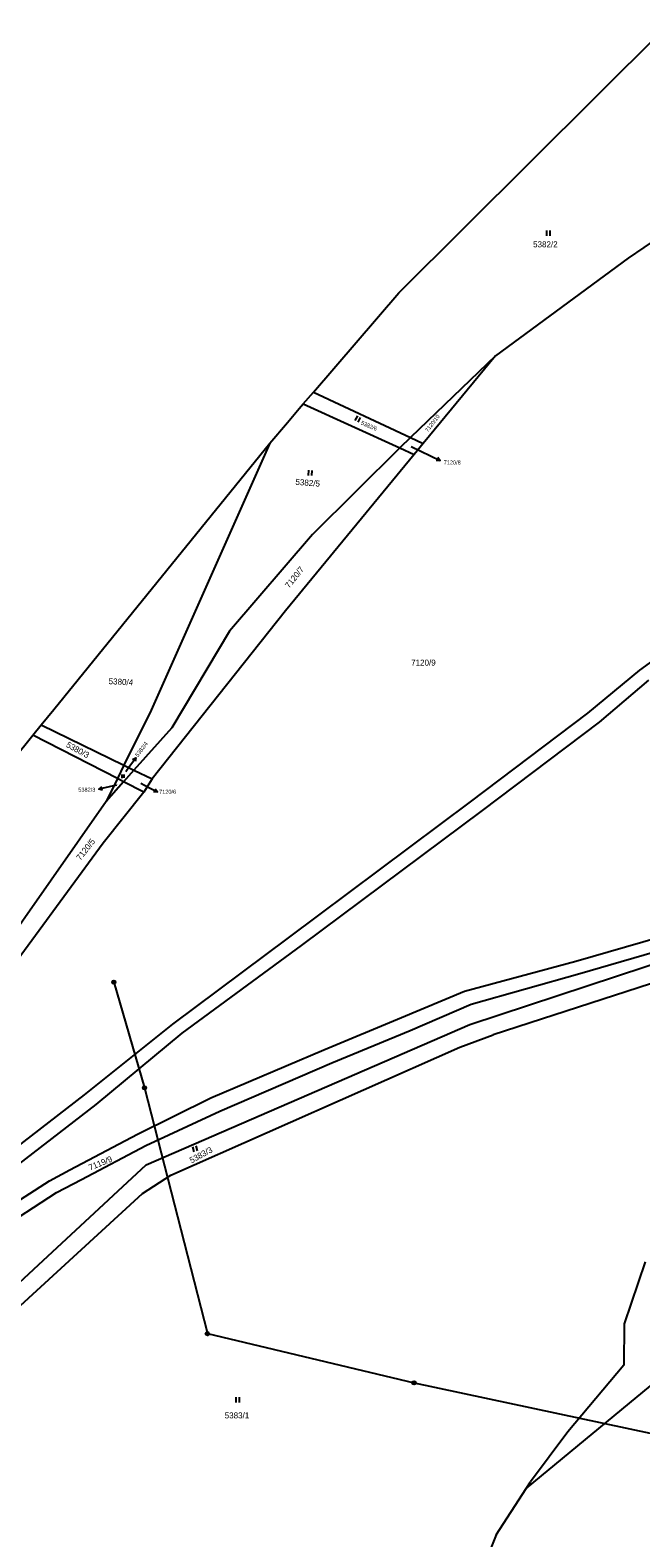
# Model space of a CAD drawing. Extents: x -593183 to -588034, y -1130415 to -1124994.
# Drawn here: x -591606.6 to -591433.8, y -1125427.9 to -1125001.2 of the extents above; entities that cross this region are included whole.
import ezdxf

# ---------------------------------------------------------------- set-up
doc = ezdxf.new("R2010")
doc.units = 0
for name, color, linetype in [('Vrstva 1', 7, 'Continuous'), ('Vrstva 12', 7, 'Continuous'), ('Vrstva 13', 7, 'Continuous'), ('Vrstva 16', 7, 'Continuous'), ('Vrstva 18', 7, 'Continuous'), ('Vrstva 25', 7, 'Continuous'), ('Vrstva 26', 7, 'Continuous'), ('Vrstva 4', 7, 'Continuous')]:
    doc.layers.add(name, color=color, linetype=linetype)

msp = doc.modelspace()

# ---------------------------------------------------------------- linework, layer by layer
at = {"layer": 'Vrstva 1'}
for p, q in [((-591389.39, -1125033.04), (-591437.38, -1125065.7)), ((-591437.38, -1125065.7), (-591474.94, -1125093.37)), ((-591474.94, -1125093.37), (-591498.93, -1125116.46)), ((-591474.94, -1125093.37), (-591495.33, -1125118.14)), ((-591526.43, -1125103.64), (-591498.93, -1125116.46)), ((-591529.29, -1125106.98), (-591501.98, -1125119.39)), ((-591538.8, -1125118.06), (-591572.37, -1125193.68)), ((-591501.98, -1125119.39), (-591526.7, -1125143.93)), ((-591498.93, -1125116.46), (-591501.98, -1125119.39)), ((-591501.98, -1125119.39), (-591497.89, -1125121.25)), ((-591498.93, -1125116.46), (-591495.33, -1125118.14)), ((-591495.33, -1125118.14), (-591497.89, -1125121.25)), ((-591497.89, -1125121.25), (-591534.31, -1125165.51)), ((-591526.7, -1125143.93), (-591550.21, -1125171.3)), ((-591534.31, -1125165.51), (-591572.09, -1125213.12)), ((-591550.21, -1125171.3), (-591566.48, -1125198.61)), ((-591572.37, -1125193.68), (-591580.04, -1125209.23)), ((-591603.43, -1125197.79), (-591580.04, -1125209.23)), ((-591566.48, -1125198.61), (-591577.2, -1125210.62)), ((-591581.9, -1125213.01), (-591605.78, -1125200.69)), ((-591581.9, -1125213.01), (-591585.07, -1125219.45)), ((-591580.04, -1125209.23), (-591581.9, -1125213.01)), ((-591580.14, -1125213.92), (-591581.9, -1125213.01)), ((-591577.2, -1125210.62), (-591580.14, -1125213.92)), ((-591580.04, -1125209.23), (-591577.2, -1125210.62)), ((-591577.2, -1125210.62), (-591572.09, -1125213.12)), ((-591572.09, -1125213.12), (-591574.4, -1125216.88)), ((-591574.4, -1125216.88), (-591585.95, -1125231.32)), ((-591580.14, -1125213.92), (-591585.07, -1125219.45)), ((-591574.4, -1125216.88), (-591580.14, -1125213.92)), ((-591585.07, -1125219.45), (-591620.19, -1125269.64)), ((-591585.95, -1125231.32), (-591633.8, -1125296.48)), ((-591482.19, -1125282.57), (-591389.98, -1125252.23)), ((-591379.41, -1125254.31), (-591475.59, -1125285.52)), ((-591452.21, -1125264.64), (-591412.39, -1125253.17)), ((-591451.04, -1125268.16), (-591411.18, -1125256.52)), ((-591483.72, -1125273.16), (-591452.21, -1125264.64)), ((-591481.82, -1125276.83), (-591451.04, -1125268.16)), ((-591501.5, -1125280.67), (-591483.72, -1125273.16)), ((-591499.04, -1125284.34), (-591481.82, -1125276.83)), ((-591523.48, -1125289.79), (-591501.5, -1125280.67)), ((-591573.71, -1125322.3), (-591482.19, -1125282.57)), ((-591521.22, -1125293.46), (-591499.04, -1125284.34)), ((-591484.96, -1125289.06), (-591475.59, -1125285.52)), ((-591566.74, -1125325.28), (-591484.96, -1125289.06)), ((-591555.49, -1125303.39), (-591523.48, -1125289.79)), ((-591552.91, -1125307.14), (-591521.22, -1125293.46)), ((-591576.18, -1125313.63), (-591555.49, -1125303.39)), ((-591573.89, -1125316.82), (-591552.91, -1125307.14)), ((-591595.39, -1125323.7), (-591576.18, -1125313.63)), ((-591592.06, -1125326.49), (-591573.89, -1125316.82)), ((-591637.45, -1125381.37), (-591573.71, -1125322.3)), ((-591601.07, -1125326.81), (-591595.39, -1125323.7)), ((-591619.93, -1125338.89), (-591601.07, -1125326.81)), ((-591599.13, -1125330.14), (-591592.06, -1125326.49)), ((-591574.75, -1125330.39), (-591566.74, -1125325.28)), ((-591636.31, -1125386.93), (-591574.75, -1125330.39)), ((-591617.43, -1125342.02), (-591599.13, -1125330.14)), ((-591432.52, -1125349.82), (-591438.5, -1125367.37)), ((-591438.5, -1125367.37), (-591438.58, -1125379.01)), ((-591438.58, -1125379.01), (-591454.48, -1125397.88)), ((-591466.22, -1125413.96), (-591428.88, -1125383.04)), ((-591454.48, -1125397.88), (-591464.99, -1125412.08)), ((-591466.22, -1125413.96), (-591464.99, -1125412.08)), ((-591474.74, -1125427), (-591466.22, -1125413.96)), ((-591474.74, -1125427), (-591480.57, -1125441.46))]:
    msp.add_line(p, q, dxfattribs=at)
at = {"layer": 'Vrstva 12'}
for p, q in [((-591582.9, -1125270.61), (-591574.23, -1125300.54)), ((-591574.23, -1125300.54), (-591556.44, -1125370.09)), ((-591556.44, -1125370.09), (-591497.95, -1125384.03)), ((-591497.95, -1125384.03), (-591395.37, -1125405.94))]:
    msp.add_line(p, q, dxfattribs=at)
at = {"layer": 'Vrstva 13'}
for p, q in [((-591502.29, -1125075.52), (-591427.55, -1125001.18)), ((-591526.43, -1125103.64), (-591502.29, -1125075.52)), ((-591529.29, -1125106.98), (-591526.43, -1125103.64)), ((-591533.8, -1125112.24), (-591530.42, -1125108.29)), ((-591530.42, -1125108.29), (-591529.29, -1125106.98)), ((-591538.8, -1125118.06), (-591533.8, -1125112.24)), ((-591605.78, -1125200.69), (-591603.43, -1125197.79)), ((-591676.22, -1125287.58), (-591605.78, -1125200.69))]:
    msp.add_line(p, q, dxfattribs=at)
msp.add_lwpolyline([(-591603.43, -1125197.79), (-591599.89, -1125193.42), (-591538.8, -1125118.06)], dxfattribs=at)
at = {"layer": 'Vrstva 16'}
for p, q in [((-591498.81, -1125119), (-591493.26, -1125121.66)), ((-591579.5, -1125210.98), (-591578.43, -1125209.52)), ((-591582.17, -1125214.86), (-591584.25, -1125215.33)), ((-591575.3, -1125214.29), (-591573.18, -1125215.4))]:
    msp.add_line(p, q, dxfattribs=at)
at = {"layer": 'Vrstva 25'}
for p, q in [((-591460.47, -1125057.92), (-591460.47, -1125059.42)), ((-591459.45, -1125059.42), (-591459.45, -1125057.92)), ((-591513.95, -1125110.34), (-591514.69, -1125111.64)), ((-591513.8, -1125112.15), (-591513.06, -1125110.84)), ((-591493.26, -1125121.66), (-591490.56, -1125122.96)), ((-591527.8, -1125125.69), (-591527.92, -1125127.18)), ((-591526.9, -1125127.27), (-591526.78, -1125125.77)), ((-591578.43, -1125209.52), (-591576.67, -1125207.09)), ((-591580.67, -1125211.85), (-591580.61, -1125212.85)), ((-591579.93, -1125212.81), (-591579.99, -1125211.81)), ((-591584.25, -1125215.33), (-591587.18, -1125215.99)), ((-591573.18, -1125215.4), (-591570.53, -1125216.8)), ((-591560.61, -1125317.22), (-591560.22, -1125318.67)), ((-591559.23, -1125318.4), (-591559.62, -1125316.95)), ((-591548.4, -1125388.09), (-591548.4, -1125389.59)), ((-591547.38, -1125389.59), (-591547.38, -1125388.09))]:
    msp.add_line(p, q, dxfattribs=at)
for points in [[(-591491.24, -1125122.07), (-591490.56, -1125122.96), (-591491.67, -1125122.98)], [(-591577.66, -1125207.61), (-591576.67, -1125207.09), (-591576.85, -1125208.2)], [(-591586.09, -1125216.26), (-591587.18, -1125215.99), (-591586.31, -1125215.28)], [(-591571.18, -1125215.89), (-591570.53, -1125216.8), (-591571.64, -1125216.77)]]:
    msp.add_lwpolyline(points, dxfattribs=at)
at = {"layer": 'Vrstva 26'}
for centre, radius in [((-591582.9, -1125270.61), 0.5), ((-591582.9, -1125270.61), 0.3), ((-591582.9, -1125270.61), 0.15), ((-591574.23, -1125300.54), 0.5), ((-591574.23, -1125300.54), 0.3), ((-591574.23, -1125300.54), 0.15), ((-591556.44, -1125370.09), 0.5), ((-591556.44, -1125370.09), 0.3), ((-591556.44, -1125370.09), 0.15), ((-591497.95, -1125384.03), 0.5), ((-591497.95, -1125384.03), 0.3), ((-591497.95, -1125384.03), 0.15)]:
    msp.add_circle(centre, radius, dxfattribs=at)
at = {"layer": 'Vrstva 4'}
for p, q in [((-591434.1, -1125182.35), (-591415.42, -1125168.68)), ((-591448.75, -1125194.53), (-591434.1, -1125182.35)), ((-591431.57, -1125185.15), (-591445.58, -1125197.04)), ((-591481.95, -1125219.54), (-591448.75, -1125194.53)), ((-591445.58, -1125197.04), (-591478.7, -1125222.01)), ((-591533.44, -1125258.06), (-591481.95, -1125219.54)), ((-591478.7, -1125222.01), (-591529.87, -1125260.21)), ((-591566.25, -1125282.47), (-591533.44, -1125258.06)), ((-591529.87, -1125260.21), (-591563.64, -1125285.06)), ((-591591.19, -1125302.48), (-591566.25, -1125282.47)), ((-591563.64, -1125285.06), (-591587.98, -1125305.27)), ((-591620.96, -1125325.55), (-591591.19, -1125302.48)), ((-591587.98, -1125305.27), (-591618.38, -1125328.65))]:
    msp.add_line(p, q, dxfattribs=at)

# ---------------------------------------------------------------- texts
at = {"layer": 'Vrstva 16'}
for s, p in [('7120/8', (-591489.56, -1125124.1)), ('5382/3', (-591592.95, -1125216.73)), ('7120/6', (-591570.09, -1125217.3))]:
    msp.add_text(s, height=1.14, dxfattribs=at).set_placement(p)
msp.add_text('5382/4', height=1.14, rotation=53.3832, dxfattribs=at).set_placement((-591576.05, -1125206.97))
at = {"layer": 'Vrstva 18'}
for s, height, p in [('5382/2', 1.7, (-591464.27, -1125062.64)), ('7120/8', 0.1, (-591498.81, -1125119)), ('7120/9', 1.7, (-591498.78, -1125181.03)), ('5382/4', 0.1, (-591579.5, -1125210.98)), ('5382/3', 0.1, (-591582.17, -1125214.86)), ('7120/6', 0.1, (-591575.3, -1125214.29)), ('5383/1', 1.7, (-591551.53, -1125394.09))]:
    msp.add_text(s, height=height, dxfattribs=at).set_placement(p)
for s, height, rotation, p in [('7120/10', 1.14, 52.5691, (-591494.05, -1125115.03)), ('5382/6', 1.14, 337.098, (-591513.13, -1125112.74)), ('5382/5', 1.7, 355.4389, (-591531.57, -1125129.84)), ('7120/7', 1.7, 51.0904, (-591533.3, -1125159.27)), ('5380/4', 1.7, 356.6251, (-591584.41, -1125186.26)), ('5380/3', 1.7, 331.4164, (-591596.56, -1125203.96)), ('7120/5', 1.7, 51.6891, (-591592.37, -1125236.32)), ('7119/9', 1.7, 22.3214, (-591589.6, -1125323.96)), ('5383/3', 1.7, 28.6187, (-591560.9, -1125321.94))]:
    msp.add_text(s, height=height, rotation=rotation, dxfattribs=at).set_placement(p)

doc.saveas('drawing.dxf')
